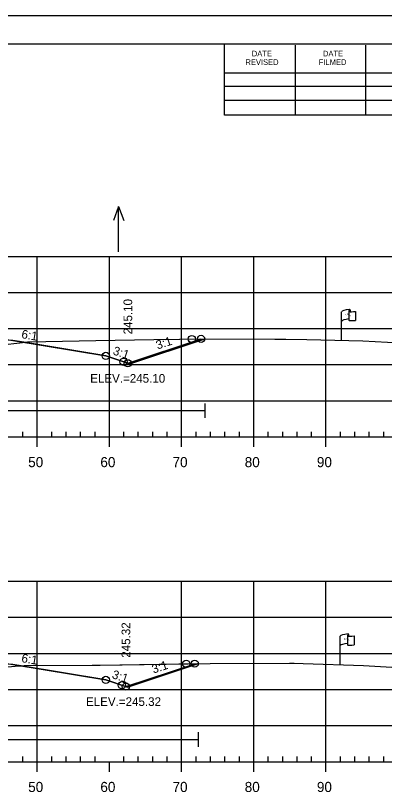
# Model space of a CAD drawing. Extents: x 1365647 to 1367999, y 387113 to 400173.
# Drawn here: x 1365941.1 to 1365992.2, y 397505.1 to 397613 of the extents above; entities that cross this region are included whole.
import ezdxf

# ---------------------------------------------------------------- set-up
doc = ezdxf.new("R2010")
doc.units = 0
for name, color, linetype in [('E_Existing ROW', 7, 'Continuous'), ('R_Axis', 7, 'Continuous'), ('R_Axis Annot', 7, 'Continuous'), ('R_Border', 7, 'Continuous'), ('R_Border Notes', 7, 'Continuous'), ('R_Contours', 7, 'Continuous'), ('R_Exist Surface', 7, 'Continuous'), ('R_Fin Surface', 7, 'Continuous'), ('R_Fin Surface Annot', 7, 'Continuous'), ('R_Grid', 7, 'Continuous'), ('R_No Plot', 7, 'Continuous'), ('R_Proposed Const Limits', 7, 'Continuous'), ('R_Water', 7, 'Continuous'), ('R_Water Annot', 7, 'Continuous')]:
    doc.layers.add(name, color=color, linetype=linetype)

msp = doc.modelspace()

# ---------------------------------------------------------------- linework, layer by layer
at = {"layer": 'E_Existing ROW'}
for p, q in [((1365986.26, 397567.97), (1365986.26, 397571.92)), ((1365987.26, 397572.02), (1365987.26, 397572)), ((1365987.26, 397572), (1365987.26, 397570.78)), ((1365987.43, 397572.17), (1365987.43, 397571.93)), ((1365988.19, 397571.98), (1365988.19, 397570.74)), ((1365987.23, 397527.22), (1365987.23, 397526.98)), ((1365986.07, 397523.02), (1365986.07, 397526.97)), ((1365987.07, 397527.07), (1365987.07, 397527.05)), ((1365987.07, 397527.05), (1365987.07, 397525.83)), ((1365988, 397527.03), (1365988, 397525.79))]:
    msp.add_line(p, q, dxfattribs=at)
for centre, radius, start, end in [((1365987.34, 397572.02), 0.078, 88.6458, 274.2828), ((1365987.35, 397572.17), 0.0783, 263.0712, 93.9564), ((1365987.34, 397570.78), 0.0783, 180, 273.9564), ((1365987.14, 397527.07), 0.078, 88.6458, 274.2828), ((1365987.15, 397527.22), 0.0783, 263.0712, 93.9564), ((1365987.14, 397525.83), 0.0783, 180, 273.9564)]:
    msp.add_arc(centre, radius, start, end, dxfattribs=at)
for centre, major_axis, ratio, start_param, end_param in [((1365987.85, 397571.97), (-1.58, -0.04), 0.19887, 5.030368, 6.283185), ((1365988.55, 397572.08), (-1.23, -0.13), 0.052933, 0.159456, 1.268315), ((1365987.84, 397570.65), (-1.58, -0.04), 0.19887, 5.083035, 6.194897), ((1365988.55, 397570.84), (-1.23, -0.13), 0.052933, 0.159456, 1.268315), ((1365987.65, 397527.01), (-1.58, -0.04), 0.19887, 5.030368, 6.283185), ((1365988.36, 397527.13), (-1.23, -0.13), 0.052933, 0.159456, 1.268315), ((1365987.65, 397525.7), (-1.58, -0.04), 0.19887, 5.083035, 6.194897), ((1365988.36, 397525.89), (-1.23, -0.13), 0.052933, 0.159456, 1.268315)]:
    msp.add_ellipse(centre, major_axis=major_axis, ratio=ratio, start_param=start_param, end_param=end_param, dxfattribs=at)
at = {"layer": 'R_Axis'}
for p, q in [((1365942.09, 397554.6), (1365942.09, 397555.3)), ((1365946.09, 397554.6), (1365946.09, 397555.3)), ((1365948.09, 397554.6), (1365948.09, 397555.3)), ((1365950.09, 397554.6), (1365950.09, 397555.3)), ((1365952.09, 397554.6), (1365952.09, 397555.3)), ((1365956.09, 397554.6), (1365956.09, 397555.3)), ((1365958.09, 397554.6), (1365958.09, 397555.3)), ((1365960.09, 397554.6), (1365960.09, 397555.3)), ((1365962.09, 397554.6), (1365962.09, 397555.3)), ((1365966.09, 397554.6), (1365966.09, 397555.3)), ((1365968.09, 397554.6), (1365968.09, 397555.3)), ((1365970.09, 397554.6), (1365970.09, 397555.3)), ((1365972.09, 397554.6), (1365972.09, 397555.3)), ((1365976.09, 397554.6), (1365976.09, 397555.3)), ((1365978.09, 397554.6), (1365978.09, 397555.3)), ((1365980.09, 397554.6), (1365980.09, 397555.3)), ((1365982.09, 397554.6), (1365982.09, 397555.3)), ((1365986.09, 397554.6), (1365986.09, 397555.3)), ((1365988.09, 397554.6), (1365988.09, 397555.3)), ((1365990.09, 397554.6), (1365990.09, 397555.3)), ((1365992.09, 397554.6), (1365992.09, 397555.3)), ((1365749.09, 397554.6), (1366039.09, 397554.6)), ((1365944.09, 397553.2), (1365944.09, 397554.6)), ((1365954.09, 397553.2), (1365954.09, 397554.6)), ((1365964.09, 397553.2), (1365964.09, 397554.6)), ((1365974.09, 397553.2), (1365974.09, 397554.6)), ((1365984.09, 397553.2), (1365984.09, 397554.6)), ((1365942.09, 397509.6), (1365942.09, 397510.3)), ((1365946.09, 397509.6), (1365946.09, 397510.3)), ((1365948.09, 397509.6), (1365948.09, 397510.3)), ((1365950.09, 397509.6), (1365950.09, 397510.3)), ((1365952.09, 397509.6), (1365952.09, 397510.3)), ((1365956.09, 397509.6), (1365956.09, 397510.3)), ((1365958.09, 397509.6), (1365958.09, 397510.3)), ((1365960.09, 397509.6), (1365960.09, 397510.3)), ((1365962.09, 397509.6), (1365962.09, 397510.3)), ((1365966.09, 397509.6), (1365966.09, 397510.3)), ((1365968.09, 397509.6), (1365968.09, 397510.3)), ((1365970.09, 397509.6), (1365970.09, 397510.3)), ((1365972.09, 397509.6), (1365972.09, 397510.3)), ((1365976.09, 397509.6), (1365976.09, 397510.3)), ((1365978.09, 397509.6), (1365978.09, 397510.3)), ((1365980.09, 397509.6), (1365980.09, 397510.3)), ((1365982.09, 397509.6), (1365982.09, 397510.3)), ((1365986.09, 397509.6), (1365986.09, 397510.3)), ((1365988.09, 397509.6), (1365988.09, 397510.3)), ((1365990.09, 397509.6), (1365990.09, 397510.3)), ((1365992.09, 397509.6), (1365992.09, 397510.3)), ((1365749.09, 397509.6), (1366039.09, 397509.6)), ((1365944.09, 397508.2), (1365944.09, 397509.6)), ((1365954.09, 397508.2), (1365954.09, 397509.6)), ((1365964.09, 397508.2), (1365964.09, 397509.6)), ((1365974.09, 397508.2), (1365974.09, 397509.6)), ((1365984.09, 397508.2), (1365984.09, 397509.6))]:
    msp.add_line(p, q, dxfattribs=at)
at = {"layer": 'R_Border'}
for p, q in [((1365736.09, 397609.06), (1366052.27, 397609.06)), ((1365970.01, 397599.18), (1365970.01, 397609.06)), ((1365979.87, 397599.18), (1365979.87, 397608.86)), ((1365989.63, 397599.18), (1365989.63, 397608.86)), ((1365970.01, 397605.04), (1366009.17, 397605.04)), ((1365970.01, 397603.18), (1366009.17, 397603.18)), ((1365970.01, 397599.18), (1365970.01, 397601.24)), ((1365970.01, 397601.24), (1366009.17, 397601.24)), ((1366052.27, 397599.18), (1365970.01, 397599.18))]:
    msp.add_line(p, q, dxfattribs=at)
at = {"layer": 'R_Contours'}
for points in [[(1365916.05, 397568.45), (1365916.1, 397568.43), (1365920.58, 397567.13), (1365926.07, 397566.54), (1365927.58, 397566.34), (1365929.58, 397566.4), (1365935.19, 397566.63), (1365937.88, 397567.09), (1365939.22, 397567.35), (1365941.68, 397567.64), (1365942.23, 397567.7), (1365940.72, 397567.95), (1365925.59, 397568.26)], [(1365942.23, 397567.7), (1365942.74, 397567.76), (1365945.27, 397567.82), (1365952.21, 397567.94), (1365960.22, 397568.08), (1365967.34, 397568.18), (1365956.91, 397564.7), (1365953.59, 397565.81)], [(1365915.22, 397523.58), (1365917.53, 397522.9), (1365920.15, 397522.19), (1365928.66, 397521.53), (1365929.75, 397521.44), (1365934.25, 397521.76), (1365934.45, 397521.78), (1365934.48, 397521.78), (1365939.04, 397522.65), (1365941.04, 397522.83), (1365941.84, 397522.89), (1365940.72, 397523.07), (1365925.59, 397523.38)], [(1365941.84, 397522.89), (1365942.27, 397522.92), (1365951.68, 397522.96), (1365952.11, 397522.96), (1365952.8, 397522.97), (1365966.41, 397523.19), (1365956.61, 397519.92), (1365953.59, 397520.93)]]:
    msp.add_lwpolyline(points, close=True, dxfattribs=at)
at = {"layer": 'R_Exist Surface'}
for points in [[(1365939.22, 397567.35), (1365941.68, 397567.64), (1365942.74, 397567.76), (1365945.27, 397567.82), (1365952.21, 397567.94), (1365960.22, 397568.08), (1365967.46, 397568.18), (1365976.99, 397568.15), (1365978.53, 397568.14), (1365981.42, 397568.1), (1365989.19, 397567.9), (1365992.6, 397567.71), (1365997.05, 397567.52), (1366013.99, 397567.28), (1366022.24, 397567.15), (1366029.51, 397567.04), (1366039.09, 397566.88)], [(1365941.04, 397522.83), (1365942.27, 397522.92), (1365951.68, 397522.96), (1365952.11, 397522.96), (1365952.8, 397522.97), (1365968.02, 397523.21), (1365979.03, 397523.23), (1365979.69, 397523.24), (1365980.93, 397523.19), (1365989.27, 397522.91), (1365993.2, 397522.71), (1365995.77, 397522.54), (1366020.49, 397522.23), (1366022.95, 397522.2), (1366030, 397522.09), (1366039.09, 397521.95)]]:
    msp.add_lwpolyline(points, dxfattribs=at)
at = {"layer": 'R_Fin Surface'}
for points in [[(1365821.36, 397570.22), (1365834.59, 397565.81), (1365847.47, 397567.95), (1365856.59, 397569.47), (1365862.59, 397569.71), (1365864.59, 397569.75), (1365894.09, 397570.34), (1365923.59, 397569.75), (1365925.59, 397569.71), (1365931.59, 397569.47), (1365940.72, 397567.95), (1365953.59, 397565.81), (1365956.91, 397564.7), (1365967.34, 397568.18)], [(1365821.21, 397525.39), (1365834.59, 397520.93), (1365847.47, 397523.07), (1365856.59, 397524.59), (1365862.59, 397524.83), (1365864.59, 397524.87), (1365894.09, 397525.46), (1365923.59, 397524.87), (1365925.59, 397524.83), (1365931.59, 397524.59), (1365940.72, 397523.07), (1365953.59, 397520.93), (1365956.61, 397519.92), (1365966.41, 397523.19)]]:
    msp.add_lwpolyline(points, dxfattribs=at)
at = {"layer": 'R_Grid'}
for p, q in [((1365749.09, 397579.6), (1366039.09, 397579.6)), ((1365944.09, 397554.6), (1365944.09, 397579.6)), ((1365954.09, 397554.6), (1365954.09, 397579.6)), ((1365964.09, 397554.6), (1365964.09, 397579.6)), ((1365974.09, 397554.6), (1365974.09, 397579.6)), ((1365984.09, 397554.6), (1365984.09, 397579.6)), ((1365749.09, 397574.6), (1366039.09, 397574.6)), ((1365749.09, 397569.6), (1366039.09, 397569.6)), ((1365749.09, 397564.6), (1366039.09, 397564.6)), ((1365749.09, 397559.6), (1366039.09, 397559.6)), ((1365749.09, 397554.6), (1366039.09, 397554.6)), ((1365749.09, 397534.6), (1366039.09, 397534.6)), ((1365944.09, 397509.6), (1365944.09, 397534.6)), ((1365964.09, 397509.6), (1365964.09, 397534.6)), ((1365974.09, 397509.6), (1365974.09, 397534.6)), ((1365984.09, 397509.6), (1365984.09, 397534.6)), ((1365749.09, 397529.6), (1366039.09, 397529.6)), ((1365749.09, 397524.6), (1366039.09, 397524.6)), ((1365749.09, 397519.6), (1366039.09, 397519.6)), ((1365749.09, 397514.6), (1366039.09, 397514.6)), ((1365749.09, 397509.6), (1366039.09, 397509.6))]:
    msp.add_line(p, q, dxfattribs=at)
at = {"layer": 'R_No Plot'}
msp.add_line((1365723.69, 397612.96), (1366057.03, 397612.96), dxfattribs=at)
msp.add_lwpolyline([(1365723.69, 397612.96), (1366057.03, 397612.96), (1366057.03, 397399.62), (1365723.69, 397399.62)], close=True, dxfattribs=at)
for centre in [(1365965.5, 397568.15), (1365966.78, 397568.17), (1365953.59, 397565.81), (1365953.59, 397565.81), (1365953.59, 397565.81), (1365953.59, 397565.81), (1365953.59, 397565.81), (1365956.03, 397565), (1365956.64, 397564.79), (1365964.73, 397523.16), (1365965.9, 397523.18), (1365953.59, 397520.93), (1365953.59, 397520.93), (1365953.59, 397520.93), (1365953.59, 397520.93), (1365953.59, 397520.93), (1365955.81, 397520.19), (1365956.37, 397520)]:
    msp.add_circle(centre, 0.5, dxfattribs=at)
at = {"layer": 'R_Proposed Const Limits'}
for points in [[(1365956.64, 397564.79), (1365966.78, 397568.17)], [(1365956.37, 397520), (1365965.9, 397523.18)]]:
    msp.add_lwpolyline(points, dxfattribs=at)
at = {"layer": 'R_Water'}
for p, q in [((1365967.34, 397557.24), (1365967.34, 397559.24)), ((1365882.05, 397558.24), (1365967.34, 397558.24)), ((1365966.41, 397511.68), (1365966.41, 397513.68)), ((1365882.1, 397512.68), (1365966.41, 397512.68))]:
    msp.add_line(p, q, dxfattribs=at)
at = {"layer": 'R_Water Annot'}
for p, q in [((1365955.36, 397586.51), (1365954.66, 397584.59)), ((1365955.36, 397580.23), (1365955.36, 397586.51)), ((1365955.36, 397586.51), (1365956.06, 397584.59))]:
    msp.add_line(p, q, dxfattribs=at)

# ---------------------------------------------------------------- texts
at = {"layer": 'E_Existing ROW'}
for s, height, rotation, p in [('R ', 0.2, 9.9884, (1365986.78, 397571.42)), (' O', 0.2, 9.9884, (1365986.93, 397571.47)), ('W', 0.2, 351.1788, (1365987.26, 397571.3)), ('DWB 11-9-07', 0.001, 90, (1365987.43, 397571.93)), ('DWB 11-9-07', 0.001, 5.0717, (1365988.18, 397570.74)), ('DWB 11-9-07', 0.001, 90, (1365986.26, 397567.97)), ('R ', 0.2, 9.9884, (1365986.59, 397526.47)), (' O', 0.2, 9.9884, (1365986.73, 397526.52)), ('W', 0.2, 351.1788, (1365987.06, 397526.35)), ('DWB 11-9-07', 0.001, 90, (1365987.23, 397526.98)), ('DWB 11-9-07', 0.001, 5.0717, (1365987.99, 397525.79)), ('DWB 11-9-07', 0.001, 90, (1365986.07, 397523.02))]:
    msp.add_text(s, height=height, rotation=rotation, dxfattribs=at).set_placement(p)
at = {"layer": 'R_Axis Annot'}
for s, p in [('50', (1365942.83, 397550.4)), ('60', (1365952.83, 397550.4)), ('70', (1365962.83, 397550.4)), ('80', (1365972.83, 397550.4)), ('90', (1365982.83, 397550.4)), ('50', (1365942.83, 397505.4)), ('60', (1365952.83, 397505.4)), ('70', (1365962.83, 397505.4)), ('80', (1365972.83, 397505.4)), ('90', (1365982.83, 397505.4))]:
    msp.add_text(s, height=1.4, dxfattribs=at).set_placement(p)
at = {"layer": 'R_Border'}
for s, p in [('DATE', (1365973.81, 397607.3)), ('DATE', (1365983.67, 397607.3)), ('REVISED', (1365972.93, 397606.12)), ('FILMED', (1365983.09, 397606.12))]:
    msp.add_text(s, height=0.782, rotation=360, dxfattribs=at).set_placement(p)
at = {"layer": 'R_Border Notes'}
for s, p in [('ELEV.=245.10', (1365951.42, 397562.1)), ('ELEV.=245.32', (1365950.84, 397517.32))]:
    msp.add_text(s, height=1.2, dxfattribs=at).set_placement(p)
at = {"layer": 'R_Fin Surface Annot'}
for s, rotation, p in [('245.10', 90, (1365957.24, 397568.79)), ('6:1', 350.5377, (1365941.83, 397568.28)), ('3:1', 18.4349, (1365960.76, 397566.69)), ('3:1', 341.5651, (1365954.48, 397566.04)), ('245.32', 90, (1365956.97, 397524)), ('6:1', 350.5377, (1365941.83, 397523.4)), ('3:1', 18.4349, (1365960.19, 397521.8)), ('3:1', 341.5651, (1365954.35, 397521.2))]:
    msp.add_text(s, height=1.2, rotation=rotation, dxfattribs=at).set_placement(p)

doc.saveas('drawing.dxf')
